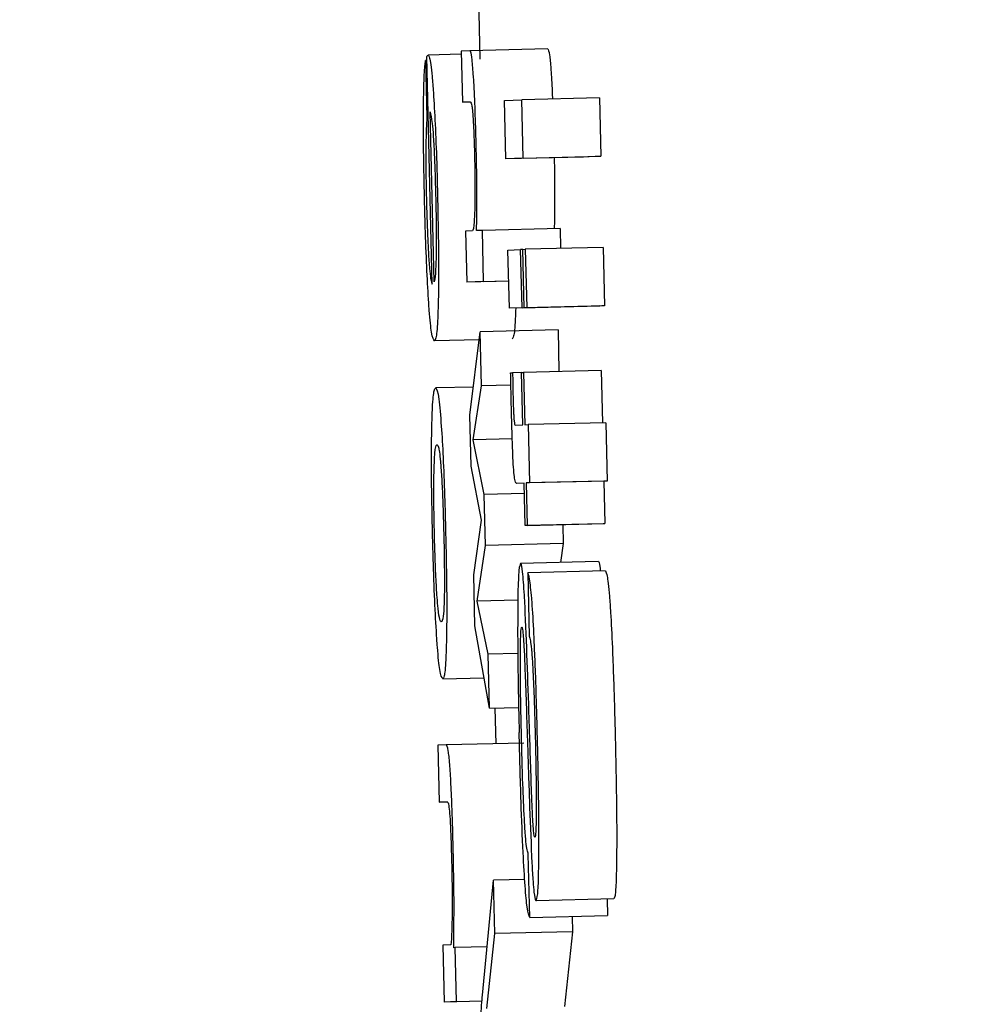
# Model space of a CAD drawing. Header units: inches. Extents: x 170 to 312, y 215 to 248.
# Tile 520 of 656: x 284.1453 to 284.1574, y 243.4816 to 243.4941. Entities that reach past the tile are written whole.
import ezdxf

# ---------------------------------------------------------------- set-up
doc = ezdxf.new("R2010")
doc.units = ezdxf.units.IN
doc.header["$LTSCALE"] = 0.25
doc.header["$MEASUREMENT"] = 0
doc.layers.add('ANNOTATIONS', color=1, linetype='Continuous')
doc.layers.add('MOTOR RH', color=7, linetype='Continuous')
doc.styles.add('ARIAL', font='arial.ttf', dxfattribs={"height": 0.09375})
doc.dimstyles.new('STANDARD$0', dxfattribs={"dimtxt": 0.09375, "dimasz": 0.09375, "dimexe": 0.03125, "dimexo": 0.046875, "dimgap": 0.09, "dimtad": 0, "dimtih": 1, "dimtoh": 1, "dimdec": 4, "dimzin": 0, "dimdsep": 46, "dimtxsty": 'ARIAL', "dimcen": 0.09, "dimadec": 0, "dimazin": 0, "dimtfac": 1, "dimtdec": 4, "dimtofl": 0, "dimtmove": 0, "dimatfit": 1, "dimfxl": 1, "dimtolj": 1, "dimtzin": 0, "dimarcsym": 0})

# ---------------------------------------------------------------- blocks, each defined once
blk = doc.blocks.new('*D63')
at = {"layer": 'ANNOTATIONS', "color": 0, "lineweight": -2, "transparency": 16777216}
for p, q in [((283.942864, 244.125047), (285.788826, 244.125047)), ((285.757576, 244.031297), (285.757576, 242.331666)), ((285.757576, 240.197174), (285.757576, 241.896805)), ((285.027051, 240.103424), (285.788826, 240.103424))]:
    blk.add_line(p, q, dxfattribs=at)
at = {"layer": 'ANNOTATIONS', "color": 0, "transparency": 16777216}
for points in [[(285.741951, 244.031297), (285.773201, 244.031297), (285.757576, 244.125047)], [(285.741951, 240.197174), (285.773201, 240.197174), (285.757576, 240.103424)]]:
    blk.add_solid(points, dxfattribs=at)
at = {"layer": 'defpoints', "color": 0, "transparency": 16777216}
for p in [(283.895989, 244.125047), (284.980176, 240.103424), (285.757576, 240.103424)]:
    blk.add_point(p, dxfattribs=at)
at = {"layer": 'ANNOTATIONS', "color": 0, "transparency": 16777216, "insert": (285.757576, 242.114236), "char_height": 0.09375, "attachment_point": 5, "style": 'ARIAL'}
blk.add_mtext('\\A1;OPENING\\PHEIGHT', dxfattribs=at)
blk = doc.blocks.new('*D64')
at = {"layer": 'ANNOTATIONS', "color": 0, "lineweight": -2, "transparency": 16777216}
for p, q in [((283.942864, 244.96103), (286.443815, 244.96103)), ((286.412565, 244.86728), (286.412565, 242.749657)), ((286.412565, 240.197174), (286.412565, 242.314797)), ((285.947395, 240.103424), (286.443815, 240.103424))]:
    blk.add_line(p, q, dxfattribs=at)
at = {"layer": 'ANNOTATIONS', "color": 0, "transparency": 16777216}
for points in [[(286.39694, 244.86728), (286.42819, 244.86728), (286.412565, 244.96103)], [(286.39694, 240.197174), (286.42819, 240.197174), (286.412565, 240.103424)]]:
    blk.add_solid(points, dxfattribs=at)
at = {"layer": 'defpoints', "color": 0, "transparency": 16777216}
for p in [(283.895989, 244.96103), (285.90052, 240.103424), (286.412565, 240.103424)]:
    blk.add_point(p, dxfattribs=at)
at = {"layer": 'ANNOTATIONS', "color": 0, "transparency": 16777216, "insert": (286.412565, 242.532227), "char_height": 0.09375, "attachment_point": 5, "style": 'ARIAL'}
blk.add_mtext('\\A1;TOTAL\\PHEIGHT', dxfattribs=at)

msp = doc.modelspace()

# ---------------------------------------------------------------- linework, layer by layer
at = {"layer": 'MOTOR RH'}
for p, q in [((284.151087, 243.494543), (284.151109, 243.493593)), ((284.150983, 243.493701), (284.150871, 243.493696)), ((284.150871, 243.493696), (284.150887, 243.49305)), ((284.151966, 243.493725), (284.150983, 243.493701)), ((284.150439, 243.493577), (284.15042, 243.493576)), ((284.15042, 243.493576), (284.150438, 243.492858)), ((284.150506, 243.490749), (284.150437, 243.49363)), ((284.150872, 243.493656), (284.150454, 243.493645)), ((284.150887, 243.49305), (284.150985, 243.493054)), ((284.150987, 243.493052), (284.150887, 243.49305)), ((284.151418, 243.49307), (284.151638, 243.493081)), ((284.151436, 243.492334), (284.151418, 243.49307)), ((284.152621, 243.493104), (284.151638, 243.493081)), ((284.151656, 243.492344), (284.151638, 243.493081)), ((284.152621, 243.493104), (284.152639, 243.492368)), ((284.15053, 243.49078), (284.150478, 243.492928)), ((284.150456, 243.492859), (284.150438, 243.492858)), ((284.152419, 243.492357), (284.151436, 243.492334)), ((284.151656, 243.492344), (284.151436, 243.492334)), ((284.151656, 243.492344), (284.152639, 243.492368)), ((284.152639, 243.492368), (284.152419, 243.492357)), ((284.151014, 243.491424), (284.150926, 243.49142)), ((284.151141, 243.49143), (284.151066, 243.491427)), ((284.152124, 243.491453), (284.151141, 243.49143)), ((284.151156, 243.490784), (284.151141, 243.49143)), ((284.152124, 243.491453), (284.15213, 243.491201)), ((284.150926, 243.49142), (284.150942, 243.490774)), ((284.151463, 243.49118), (284.151624, 243.491187)), ((284.151481, 243.490444), (284.151463, 243.49118)), ((284.151652, 243.491188), (284.151624, 243.491187)), ((284.151642, 243.490451), (284.151624, 243.491187)), ((284.151652, 243.491189), (284.151683, 243.49119)), ((284.151669, 243.490452), (284.151652, 243.491189)), ((284.152667, 243.491214), (284.151683, 243.49119)), ((284.151683, 243.49119), (284.151701, 243.490454)), ((284.152667, 243.491214), (284.152684, 243.490477)), ((284.151473, 243.490787), (284.150942, 243.490774)), ((284.151156, 243.490784), (284.150942, 243.490774)), ((284.151156, 243.490784), (284.151473, 243.490791)), ((284.152464, 243.490467), (284.151481, 243.490444)), ((284.151642, 243.490451), (284.151481, 243.490444)), ((284.151642, 243.490451), (284.152625, 243.490475)), ((284.152684, 243.490477), (284.151669, 243.490452)), ((284.151701, 243.490454), (284.151669, 243.490452)), ((284.152625, 243.490475), (284.152464, 243.490467)), ((284.152625, 243.490475), (284.152625, 243.490475)), ((284.152684, 243.490477), (284.152653, 243.490476)), ((284.150982, 243.489094), (284.151113, 243.490148)), ((284.152097, 243.490172), (284.151113, 243.490148)), ((284.15113, 243.489464), (284.151113, 243.490148)), ((284.152097, 243.490172), (284.152109, 243.489645)), ((284.1511, 243.490045), (284.150533, 243.490031)), ((284.151497, 243.489627), (284.151522, 243.489628)), ((284.151637, 243.489631), (284.151522, 243.489628)), ((284.151636, 243.489633), (284.151661, 243.489634)), ((284.151652, 243.48897), (284.151636, 243.489633)), ((284.152644, 243.489658), (284.151661, 243.489634)), ((284.151661, 243.489634), (284.151677, 243.488971)), ((284.152644, 243.489658), (284.15266, 243.488996)), ((284.151026, 243.489448), (284.150549, 243.489437)), ((284.151023, 243.488782), (284.15113, 243.489464)), ((284.151501, 243.489473), (284.15113, 243.489464)), ((284.150997, 243.488447), (284.150982, 243.489094)), ((284.151554, 243.488966), (284.151652, 243.48897)), ((284.151677, 243.488971), (284.151718, 243.488973)), ((284.152701, 243.488996), (284.151718, 243.488973)), ((284.151718, 243.488973), (284.151735, 243.488237)), ((284.152701, 243.488996), (284.152719, 243.48826)), ((284.151518, 243.488794), (284.151023, 243.488782)), ((284.151163, 243.488091), (284.151023, 243.488782)), ((284.15113, 243.487766), (284.150997, 243.488447)), ((284.15167, 243.488234), (284.151576, 243.488229)), ((284.15167, 243.488231), (284.151576, 243.488229)), ((284.151683, 243.487697), (284.15167, 243.488234)), ((284.152678, 243.488258), (284.151695, 243.488235)), ((284.151735, 243.488237), (284.151695, 243.488235)), ((284.151695, 243.488235), (284.151708, 243.487698)), ((284.152719, 243.48826), (284.151735, 243.488237)), ((284.152719, 243.48826), (284.152678, 243.488258)), ((284.152678, 243.488258), (284.152691, 243.487722)), ((284.151673, 243.488103), (284.151163, 243.488091)), ((284.151178, 243.487444), (284.151163, 243.488091)), ((284.15103, 243.487074), (284.15113, 243.487766)), ((284.152666, 243.48772), (284.151683, 243.487697)), ((284.151708, 243.487698), (284.151683, 243.487697)), ((284.151708, 243.487698), (284.152691, 243.487722)), ((284.152156, 243.487708), (284.152161, 243.487468)), ((284.152691, 243.487722), (284.152666, 243.48772)), ((284.151073, 243.486742), (284.151178, 243.487444)), ((284.152161, 243.487468), (284.151178, 243.487444)), ((284.152161, 243.487468), (284.152126, 243.48723)), ((284.152606, 243.487242), (284.151623, 243.487218)), ((284.151046, 243.486427), (284.15103, 243.487074)), ((284.152697, 243.487123), (284.151714, 243.487099)), ((284.151714, 243.487099), (284.151733, 243.486298)), ((284.151588, 243.486755), (284.151073, 243.486742)), ((284.151211, 243.486071), (284.151073, 243.486742)), ((284.151228, 243.485387), (284.151046, 243.486427)), ((284.151587, 243.48608), (284.151211, 243.486071)), ((284.151228, 243.485387), (284.151211, 243.486071)), ((284.150638, 243.48576), (284.15116, 243.485772)), ((284.151228, 243.485387), (284.151599, 243.485396)), ((284.151298, 243.485389), (284.151308, 243.484938)), ((284.150683, 243.484923), (284.150578, 243.484918)), ((284.150578, 243.484918), (284.150595, 243.484199)), ((284.151666, 243.484946), (284.150683, 243.484923)), ((284.150595, 243.484199), (284.150696, 243.484204)), ((284.150697, 243.484202), (284.150595, 243.484199)), ((284.151786, 243.483852), (284.151778, 243.483962)), ((284.15174, 243.48274), (284.151721, 243.483541)), ((284.151141, 243.48176), (284.15128, 243.483212)), ((284.151676, 243.483222), (284.15128, 243.483212)), ((284.151296, 243.482536), (284.15128, 243.483212)), ((284.152802, 243.482975), (284.151819, 243.482951)), ((284.152718, 243.482973), (284.152723, 243.482764)), ((284.15174, 243.48274), (284.152723, 243.482764)), ((284.152275, 243.482753), (284.152279, 243.482559)), ((284.151195, 243.481591), (284.151296, 243.482536)), ((284.152279, 243.482559), (284.151296, 243.482536)), ((284.152279, 243.482559), (284.152178, 243.481614)), ((284.150737, 243.482394), (284.150639, 243.482389)), ((284.150639, 243.482389), (284.150656, 243.481671)), ((284.150796, 243.482359), (284.150777, 243.482358)), ((284.151199, 243.482369), (284.150796, 243.482359)), ((284.150812, 243.481678), (284.150796, 243.482359)), ((284.151136, 243.481682), (284.150656, 243.481671)), ((284.150812, 243.481678), (284.150656, 243.481671)), ((284.150812, 243.481678), (284.151136, 243.481686))]:
    msp.add_line(p, q, dxfattribs=at)
for points, knots in [([(284.151027, 243.493376), (284.151021, 243.493453), (284.15101, 243.493608), (284.150995, 243.49369), (284.150987, 243.493698), (284.150983, 243.493701)], [0, 0, 0, 0, 0.373724, 0.745635, 1, 1, 1, 1]), ([(284.151966, 243.493725), (284.151974, 243.493713), (284.151986, 243.493692), (284.152002, 243.493529), (284.152009, 243.493423), (284.15201, 243.493399)], [0, 0, 0, 0, 0.528997, 0.896411, 1, 1, 1, 1]), ([(284.150395, 243.492969), (284.150396, 243.493066), (284.150399, 243.493298), (284.150409, 243.493492), (284.150418, 243.493556), (284.15042, 243.493576)], [0, 0, 0, 0, 0.325081, 0.780277, 1, 1, 1, 1]), ([(284.150437, 243.49363), (284.15044, 243.493633), (284.150446, 243.493641), (284.150451, 243.493644), (284.150454, 243.493645)], [0, 0, 0, 0, 0.499965, 1, 1, 1, 1]), ([(284.150454, 243.493645), (284.15046, 243.493639), (284.150475, 243.493622), (284.150499, 243.493458), (284.150515, 243.493243), (284.15052, 243.493172)], [0, 0, 0, 0, 0.301409, 0.767455, 1, 1, 1, 1]), ([(284.151061, 243.492522), (284.151057, 243.492663), (284.15105, 243.492946), (284.151036, 243.493229), (284.151029, 243.493353), (284.151027, 243.493376)], [0, 0, 0, 0, 0.447069, 0.897523, 1, 1, 1, 1]), ([(284.15201, 243.493399), (284.152016, 243.49331), (284.152022, 243.493217), (284.152026, 243.493094), (284.152027, 243.493089)], [0, 0, 0, 0, 0.961581, 1, 1, 1, 1]), ([(284.15052, 243.493172), (284.150528, 243.493045), (284.150543, 243.492792), (284.150561, 243.492328), (284.150569, 243.492026), (284.150572, 243.491898)], [0, 0, 0, 0, 0.365494, 0.731546, 1, 1, 1, 1]), ([(284.150985, 243.493054), (284.150989, 243.493052), (284.150996, 243.493049), (284.151007, 243.493008), (284.151014, 243.492952), (284.151019, 243.49289), (284.15102, 243.492873)], [0, 0, 0, 0, 0.376033, 0.6365679, 0.8986291, 1, 1, 1, 1]), ([(284.150408, 243.491823), (284.150405, 243.491957), (284.150398, 243.492285), (284.150394, 243.49268), (284.150395, 243.492903), (284.150395, 243.492969)], [0, 0, 0, 0, 0.32643, 0.798309, 1, 1, 1, 1]), ([(284.150478, 243.492928), (284.150487, 243.492894), (284.1505, 243.49284), (284.150519, 243.492626), (284.150533, 243.492373), (284.150542, 243.492108), (284.150546, 243.491946), (284.150548, 243.491878)], [0, 0, 0, 0, 0.336412, 0.526238, 0.717833, 0.882899, 1, 1, 1, 1]), ([(284.150438, 243.492858), (284.150435, 243.492813), (284.15043, 243.492723), (284.150426, 243.492592), (284.150425, 243.492525)], [0, 0, 0, 0, 0.495911, 1, 1, 1, 1]), ([(284.15102, 243.492873), (284.151023, 243.492824), (284.151029, 243.492725), (284.151036, 243.492544), (284.151039, 243.492425), (284.15104, 243.492372)], [0, 0, 0, 0, 0.359023, 0.718429, 1, 1, 1, 1]), ([(284.150425, 243.492525), (284.150424, 243.492485), (284.150424, 243.492391), (284.150424, 243.492279), (284.150425, 243.492214)], [0, 0, 0, 0, 0.426067, 1, 1, 1, 1]), ([(284.15107, 243.491983), (284.151069, 243.492051), (284.151068, 243.492225), (284.151063, 243.49241), (284.151061, 243.492522)], [0, 0, 0, 0, 0.393906, 1, 1, 1, 1]), ([(284.15104, 243.492372), (284.151042, 243.492281), (284.151046, 243.492099), (284.151047, 243.491827), (284.151043, 243.4917), (284.151041, 243.491628)], [0, 0, 0, 0, 0.3013209, 0.6031633, 1, 1, 1, 1]), ([(284.152048, 243.492349), (284.152049, 243.492342), (284.152051, 243.492225), (284.152052, 243.492112), (284.152053, 243.492006)], [0, 0, 0, 0, 0.0558222, 1, 1, 1, 1]), ([(284.150425, 243.492214), (284.150425, 243.492181), (284.150426, 243.492114), (284.150428, 243.491987), (284.15043, 243.491894), (284.150432, 243.491835)], [0, 0, 0, 0, 0.273572, 0.547359, 1, 1, 1, 1]), ([(284.151066, 243.491427), (284.151068, 243.491507), (284.151071, 243.49167), (284.15107, 243.491877), (284.15107, 243.491983)], [0, 0, 0, 0, 0.4916586, 1, 1, 1, 1]), ([(284.152053, 243.492006), (284.152053, 243.491907), (284.152054, 243.491699), (284.152051, 243.491536), (284.152049, 243.49145)], [0, 0, 0, 0, 0.477118, 1, 1, 1, 1]), ([(284.150461, 243.490514), (284.150453, 243.490641), (284.150438, 243.490894), (284.15042, 243.491371), (284.150411, 243.491685), (284.150408, 243.491823)], [0, 0, 0, 0, 0.3582777, 0.7170114, 1, 1, 1, 1]), ([(284.150432, 243.491835), (284.150433, 243.491763), (284.150438, 243.491585), (284.150445, 243.49142), (284.150449, 243.491322)], [0, 0, 0, 0, 0.405578, 1, 1, 1, 1]), ([(284.150548, 243.491878), (284.150551, 243.491747), (284.150557, 243.491487), (284.150556, 243.491273), (284.150556, 243.491167)], [0, 0, 0, 0, 0.504711, 1, 1, 1, 1]), ([(284.150572, 243.491898), (284.150576, 243.491688), (284.150585, 243.491266), (284.150586, 243.490814), (284.150583, 243.49061), (284.150582, 243.490553)], [0, 0, 0, 0, 0.417996, 0.838659, 1, 1, 1, 1]), ([(284.151041, 243.491628), (284.151037, 243.491556), (284.151029, 243.491435), (284.151018, 243.491427), (284.151014, 243.491424)], [0, 0, 0, 0, 0.589056, 1, 1, 1, 1]), ([(284.150449, 243.491322), (284.150451, 243.491263), (284.150458, 243.491114), (284.150466, 243.491009), (284.150471, 243.490946)], [0, 0, 0, 0, 0.396043, 1, 1, 1, 1]), ([(284.150556, 243.491167), (284.150554, 243.491102), (284.150551, 243.490926), (284.15054, 243.490832), (284.150532, 243.490792), (284.15053, 243.49078)], [0, 0, 0, 0, 0.298257, 0.802726, 1, 1, 1, 1]), ([(284.150471, 243.490946), (284.150476, 243.490902), (284.150488, 243.49079), (284.1505, 243.490765), (284.150506, 243.490749)], [0, 0, 0, 0, 0.396619, 1, 1, 1, 1]), ([(284.150582, 243.490553), (284.150579, 243.490458), (284.150573, 243.49022), (284.150555, 243.490057), (284.15054, 243.490039), (284.150533, 243.490031)], [0, 0, 0, 0, 0.276496, 0.692171, 1, 1, 1, 1]), ([(284.150533, 243.490031), (284.150522, 243.490048), (284.150501, 243.490077), (284.150475, 243.490317), (284.150463, 243.490482), (284.150461, 243.490514)], [0, 0, 0, 0, 0.5243735, 0.9096528, 1, 1, 1, 1]), ([(284.151561, 243.490446), (284.151559, 243.490399), (284.151554, 243.490212), (284.151538, 243.490082), (284.151523, 243.490063), (284.151517, 243.490055)], [0, 0, 0, 0, 0.162222, 0.643541, 1, 1, 1, 1]), ([(284.151509, 243.489094), (284.151507, 243.489183), (284.151503, 243.489361), (284.151499, 243.489538), (284.151497, 243.489627)], [0, 0, 0, 0, 0.499261, 1, 1, 1, 1]), ([(284.151522, 243.489628), (284.151523, 243.489583), (284.151524, 243.489493), (284.151526, 243.489401), (284.151527, 243.489356)], [0, 0, 0, 0, 0.497623, 1, 1, 1, 1]), ([(284.1505, 243.488926), (284.150502, 243.489018), (284.150509, 243.489256), (284.150527, 243.489413), (284.150543, 243.48943), (284.150549, 243.489437)], [0, 0, 0, 0, 0.273149, 0.703274, 1, 1, 1, 1]), ([(284.150549, 243.489437), (284.150562, 243.489419), (284.150584, 243.489389), (284.15061, 243.489084), (284.15062, 243.488953)], [0, 0, 0, 0, 0.573945, 1, 1, 1, 1]), ([(284.151527, 243.489356), (284.151528, 243.489319), (284.15153, 243.489235), (284.151534, 243.489131), (284.151537, 243.489078), (284.151538, 243.489063)], [0, 0, 0, 0, 0.3567104, 0.8091725, 1, 1, 1, 1]), ([(284.151523, 243.488648), (284.15152, 243.488719), (284.151515, 243.488864), (284.151511, 243.489016), (284.151509, 243.489094)], [0, 0, 0, 0, 0.491139, 1, 1, 1, 1]), ([(284.151538, 243.489063), (284.151539, 243.489046), (284.151542, 243.489005), (284.151548, 243.48897), (284.151552, 243.488967), (284.151554, 243.488966)], [0, 0, 0, 0, 0.191862, 0.491036, 1, 1, 1, 1]), ([(284.15062, 243.488953), (284.150628, 243.488828), (284.150644, 243.488578), (284.150662, 243.48809), (284.150671, 243.48776), (284.150675, 243.487604)], [0, 0, 0, 0, 0.345024, 0.690136, 1, 1, 1, 1]), ([(284.150509, 243.487596), (284.150505, 243.487804), (284.150496, 243.48822), (284.150495, 243.488669), (284.150499, 243.488869), (284.1505, 243.488926)], [0, 0, 0, 0, 0.415079, 0.833002, 1, 1, 1, 1]), ([(284.150529, 243.488402), (284.150532, 243.48848), (284.150539, 243.488678), (284.150555, 243.488714), (284.150565, 243.488718), (284.150567, 243.488719)], [0, 0, 0, 0, 0.356335, 0.902795, 1, 1, 1, 1]), ([(284.150567, 243.488719), (284.150572, 243.488714), (284.150586, 243.488701), (284.150603, 243.488591), (284.150614, 243.488452), (284.150616, 243.488425)], [0, 0, 0, 0, 0.36107, 0.873203, 1, 1, 1, 1]), ([(284.151541, 243.488338), (284.151538, 243.488379), (284.151531, 243.488457), (284.151525, 243.488586), (284.151523, 243.488648)], [0, 0, 0, 0, 0.514066, 1, 1, 1, 1]), ([(284.150533, 243.487597), (284.150531, 243.487715), (284.150526, 243.487953), (284.150525, 243.488228), (284.150528, 243.488355), (284.150529, 243.488402)], [0, 0, 0, 0, 0.386152, 0.77409, 1, 1, 1, 1]), ([(284.150616, 243.488425), (284.150621, 243.488353), (284.150631, 243.488209), (284.150643, 243.48791), (284.150648, 243.487701), (284.150651, 243.487599)], [0, 0, 0, 0, 0.336428, 0.673439, 1, 1, 1, 1]), ([(284.151576, 243.488229), (284.151572, 243.488231), (284.151564, 243.488234), (284.151553, 243.488253), (284.151545, 243.488309), (284.151541, 243.488338)], [0, 0, 0, 0, 0.3910331, 0.6915705, 1, 1, 1, 1]), ([(284.150564, 243.486264), (284.150555, 243.486399), (284.150539, 243.48667), (284.150521, 243.487156), (284.150512, 243.487469), (284.150509, 243.487596)], [0, 0, 0, 0, 0.371936, 0.744199, 1, 1, 1, 1]), ([(284.150567, 243.486789), (284.150562, 243.48687), (284.150552, 243.487034), (284.15054, 243.487332), (284.150535, 243.487523), (284.150533, 243.487597)], [0, 0, 0, 0, 0.378013, 0.757761, 1, 1, 1, 1]), ([(284.150651, 243.487599), (284.150654, 243.487453), (284.150659, 243.487206), (284.15066, 243.486899), (284.150655, 243.486674), (284.150642, 243.486503), (284.150628, 243.486487), (284.150619, 243.486478)], [0, 0, 0, 0, 0.203964, 0.343653, 0.483497, 0.68382, 1, 1, 1, 1]), ([(284.150675, 243.487604), (284.15068, 243.487383), (284.150688, 243.486983), (284.15069, 243.486527), (284.150686, 243.48633), (284.150685, 243.486259)], [0, 0, 0, 0, 0.439331, 0.797021, 1, 1, 1, 1]), ([(284.151623, 243.487218), (284.151615, 243.487202), (284.151601, 243.48717), (284.15159, 243.486923), (284.151587, 243.486717), (284.151587, 243.486653)], [0, 0, 0, 0, 0.406646, 0.815858, 1, 1, 1, 1]), ([(284.15166, 243.486981), (284.151656, 243.487028), (284.151645, 243.487154), (284.151633, 243.487212), (284.151625, 243.487217), (284.151623, 243.487218)], [0, 0, 0, 0, 0.307761, 0.815593, 1, 1, 1, 1]), ([(284.152606, 243.487242), (284.152613, 243.487239), (284.152621, 243.487235), (284.152631, 243.487134), (284.152632, 243.487122)], [0, 0, 0, 0, 0.871681, 1, 1, 1, 1]), ([(284.151764, 243.486779), (284.151755, 243.486873), (284.151737, 243.487051), (284.151721, 243.487084), (284.151714, 243.487099)], [0, 0, 0, 0, 0.524985, 1, 1, 1, 1]), ([(284.152697, 243.487123), (284.152704, 243.487107), (284.152715, 243.48708), (284.152732, 243.486974), (284.152742, 243.486861), (284.152747, 243.486803)], [0, 0, 0, 0, 0.420099, 0.705083, 1, 1, 1, 1]), ([(284.151679, 243.486676), (284.151677, 243.486724), (284.151671, 243.486839), (284.151664, 243.486929), (284.15166, 243.486981)], [0, 0, 0, 0, 0.4236648, 1, 1, 1, 1]), ([(284.150619, 243.486478), (284.150613, 243.486483), (284.150601, 243.486494), (284.150583, 243.486599), (284.150571, 243.486739), (284.150567, 243.486789)], [0, 0, 0, 0, 0.389287, 0.780839, 1, 1, 1, 1]), ([(284.151804, 243.486043), (284.1518, 243.486139), (284.151789, 243.486398), (284.151775, 243.486638), (284.151766, 243.486761), (284.151764, 243.486779)], [0, 0, 0, 0, 0.334446, 0.903427, 1, 1, 1, 1]), ([(284.152747, 243.486803), (284.152752, 243.486737), (284.152765, 243.48656), (284.152779, 243.486288), (284.152786, 243.486095), (284.152787, 243.486067)], [0, 0, 0, 0, 0.334392, 0.903221, 1, 1, 1, 1]), ([(284.151587, 243.486653), (284.151586, 243.486475), (284.151585, 243.486062), (284.151596, 243.485487), (284.151604, 243.485142), (284.151605, 243.485079)], [0, 0, 0, 0, 0.3811521, 0.8869414, 1, 1, 1, 1]), ([(284.151731, 243.485257), (284.151724, 243.485501), (284.151708, 243.485993), (284.151689, 243.486447), (284.151679, 243.486676)], [0, 0, 0, 0, 0.494805, 1, 1, 1, 1]), ([(284.15162, 243.486043), (284.151621, 243.486119), (284.151622, 243.48627), (284.151629, 243.486397), (284.151636, 243.486411), (284.151639, 243.486417)], [0, 0, 0, 0, 0.34725, 0.696567, 1, 1, 1, 1]), ([(284.151639, 243.486417), (284.151642, 243.486411), (284.151648, 243.486401), (284.151654, 243.486325), (284.151657, 243.486289)], [0, 0, 0, 0, 0.530461, 1, 1, 1, 1]), ([(284.150638, 243.48576), (284.150626, 243.485777), (284.150605, 243.485806), (284.150578, 243.486055), (284.150566, 243.486228), (284.150564, 243.486264)], [0, 0, 0, 0, 0.522037, 0.900935, 1, 1, 1, 1]), ([(284.150685, 243.486259), (284.150683, 243.486166), (284.150676, 243.485933), (284.150659, 243.485782), (284.150644, 243.485766), (284.150638, 243.48576)], [0, 0, 0, 0, 0.280773, 0.704956, 1, 1, 1, 1]), ([(284.151657, 243.486289), (284.151659, 243.486263), (284.151663, 243.486209), (284.151667, 243.48614), (284.151669, 243.486105)], [0, 0, 0, 0, 0.493143, 1, 1, 1, 1]), ([(284.151733, 243.486298), (284.151742, 243.486264), (284.151755, 243.486214), (284.151771, 243.486013), (284.151776, 243.485916), (284.151777, 243.485896)], [0, 0, 0, 0, 0.625095, 0.921545, 1, 1, 1, 1]), ([(284.151669, 243.486105), (284.151673, 243.485998), (284.15169, 243.485605), (284.151703, 243.485174), (284.151713, 243.484861)], [0, 0, 0, 0, 0.272483, 1, 1, 1, 1]), ([(284.151634, 243.485061), (284.151631, 243.48518), (284.151624, 243.48549), (284.15162, 243.485829), (284.15162, 243.486016), (284.15162, 243.486043)], [0, 0, 0, 0, 0.348647, 0.906724, 1, 1, 1, 1]), ([(284.151837, 243.484971), (284.151834, 243.4851), (284.151828, 243.485346), (284.151817, 243.485708), (284.151809, 243.485931), (284.151804, 243.486043)], [0, 0, 0, 0, 0.352757, 0.673364, 1, 1, 1, 1]), ([(284.152787, 243.486067), (284.152792, 243.485945), (284.152801, 243.485712), (284.152812, 243.485349), (284.152818, 243.485113), (284.152821, 243.484995)], [0, 0, 0, 0, 0.35343, 0.67435, 1, 1, 1, 1]), ([(284.151777, 243.485896), (284.151783, 243.485776), (284.151796, 243.485486), (284.151805, 243.485149), (284.15181, 243.48495)], [0, 0, 0, 0, 0.41247, 1, 1, 1, 1]), ([(284.151778, 243.483962), (284.151775, 243.484029), (284.15176, 243.484359), (284.151746, 243.484816), (284.151734, 243.485185), (284.151731, 243.485257)], [0, 0, 0, 0, 0.168083, 0.837898, 1, 1, 1, 1]), ([(284.15174, 243.48274), (284.151729, 243.482765), (284.15171, 243.482807), (284.15168, 243.483114), (284.151653, 243.483578), (284.151626, 243.484259), (284.151613, 243.484785), (284.151605, 243.485079)], [0, 0, 0, 0, 0.227436, 0.389552, 0.552181, 0.749104, 1, 1, 1, 1]), ([(284.151671, 243.483991), (284.151664, 243.484133), (284.151649, 243.484463), (284.151639, 243.484845), (284.151634, 243.485061)], [0, 0, 0, 0, 0.432918, 1, 1, 1, 1]), ([(284.15181, 243.48495), (284.151814, 243.484776), (284.151821, 243.484466), (284.151821, 243.484198), (284.151821, 243.484081)], [0, 0, 0, 0, 0.5601253, 1, 1, 1, 1]), ([(284.151854, 243.483486), (284.151855, 243.483657), (284.151856, 243.484047), (284.151846, 243.484589), (284.151839, 243.484912), (284.151837, 243.484971)], [0, 0, 0, 0, 0.388172, 0.889068, 1, 1, 1, 1]), ([(284.152821, 243.484995), (284.152827, 243.484717), (284.152837, 243.484236), (284.15284, 243.483744), (284.152838, 243.483549), (284.152838, 243.48351)], [0, 0, 0, 0, 0.5222947, 0.9027885, 1, 1, 1, 1]), ([(284.150771, 243.48362), (284.150766, 243.483784), (284.150759, 243.484067), (284.150743, 243.484439), (284.150726, 243.484706), (284.150705, 243.484895), (284.150691, 243.484912), (284.150683, 243.484923)], [0, 0, 0, 0, 0.219088, 0.377969, 0.537617, 0.720448, 1, 1, 1, 1]), ([(284.151713, 243.484861), (284.151721, 243.484615), (284.151737, 243.484117), (284.151756, 243.483659), (284.151766, 243.483427)], [0, 0, 0, 0, 0.494832, 1, 1, 1, 1]), ([(284.150696, 243.484204), (284.150702, 243.484198), (284.150711, 243.484187), (284.150725, 243.484067), (284.150735, 243.483907), (284.150744, 243.483686), (284.150748, 243.483529), (284.150751, 243.483439)], [0, 0, 0, 0, 0.3080545, 0.4812774, 0.6559221, 0.8048078, 1, 1, 1, 1]), ([(284.151821, 243.484081), (284.15182, 243.484012), (284.151819, 243.483876), (284.151812, 243.483768), (284.151806, 243.483757), (284.151803, 243.483753)], [0, 0, 0, 0, 0.350015, 0.701661, 1, 1, 1, 1]), ([(284.151721, 243.483541), (284.151711, 243.483572), (284.151697, 243.483618), (284.151679, 243.483837), (284.151673, 243.483956), (284.151671, 243.483991)], [0, 0, 0, 0, 0.5931005, 0.8831282, 1, 1, 1, 1]), ([(284.151803, 243.483753), (284.1518, 243.483756), (284.151794, 243.483761), (284.151788, 243.483825), (284.151786, 243.483852)], [0, 0, 0, 0, 0.5950912, 1, 1, 1, 1]), ([(284.150781, 243.482992), (284.15078, 243.483074), (284.150778, 243.483275), (284.150773, 243.483491), (284.150771, 243.48362)], [0, 0, 0, 0, 0.405589, 1, 1, 1, 1]), ([(284.151819, 243.482951), (284.151826, 243.482967), (284.15184, 243.482995), (284.151851, 243.483223), (284.151853, 243.483415), (284.151854, 243.483486)], [0, 0, 0, 0, 0.425092, 0.786702, 1, 1, 1, 1]), ([(284.152838, 243.48351), (284.152836, 243.48339), (284.152832, 243.483152), (284.152818, 243.482995), (284.152806, 243.482981), (284.152802, 243.482975)], [0, 0, 0, 0, 0.368415, 0.73753, 1, 1, 1, 1]), ([(284.150751, 243.483439), (284.150753, 243.483334), (284.150757, 243.483123), (284.150757, 243.482866), (284.150756, 243.482735), (284.150755, 243.482678)], [0, 0, 0, 0, 0.364203, 0.727448, 1, 1, 1, 1]), ([(284.151766, 243.483427), (284.151768, 243.483385), (284.151773, 243.483298), (284.151778, 243.483229), (284.151781, 243.483194)], [0, 0, 0, 0, 0.493819, 1, 1, 1, 1]), ([(284.151781, 243.483194), (284.151785, 243.483146), (284.151795, 243.483019), (284.151808, 243.482958), (284.151816, 243.482953), (284.151819, 243.482951)], [0, 0, 0, 0, 0.3066348, 0.7998805, 1, 1, 1, 1]), ([(284.150777, 243.482358), (284.150778, 243.482452), (284.150781, 243.482642), (284.150781, 243.482874), (284.150781, 243.482992)], [0, 0, 0, 0, 0.494033, 1, 1, 1, 1]), ([(284.150755, 243.482678), (284.150753, 243.482597), (284.15075, 243.48246), (284.150742, 243.482397), (284.150738, 243.482394), (284.150737, 243.482394)], [0, 0, 0, 0, 0.537282, 0.912165, 1, 1, 1, 1]), ([(284.151115, 243.48128), (284.151116, 243.481341), (284.151122, 243.481567), (284.151133, 243.481679), (284.151141, 243.48176)], [0, 0, 0, 0, 0.269443, 1, 1, 1, 1])]:
    msp.add_open_spline(points, degree=3, knots=knots, dxfattribs=at)

# ---------------------------------------------------------------- dimensions: what is measured, and where the dimension line sits
at = {"layer": 'ANNOTATIONS'}
for base, p1, p2, text, picture, middle in [((286.412565, 240.103424), (283.895989, 244.96103), (285.90052, 240.103424), 'TOTAL\\PHEIGHT', '*D64', (286.412565, 242.532227)), ((285.757576, 240.103424), (283.895989, 244.125047), (284.980176, 240.103424), 'OPENING\\PHEIGHT', '*D63', (285.757576, 242.114236))]:
    dim = msp.add_linear_dim(base=base, p1=p1, p2=p2, angle=90, text=text, dimstyle='STANDARD$0', dxfattribs=at)
    dim.commit()
    dim.dimension.update_dxf_attribs({"geometry": picture, "text_midpoint": middle})

doc.saveas('drawing.dxf')
